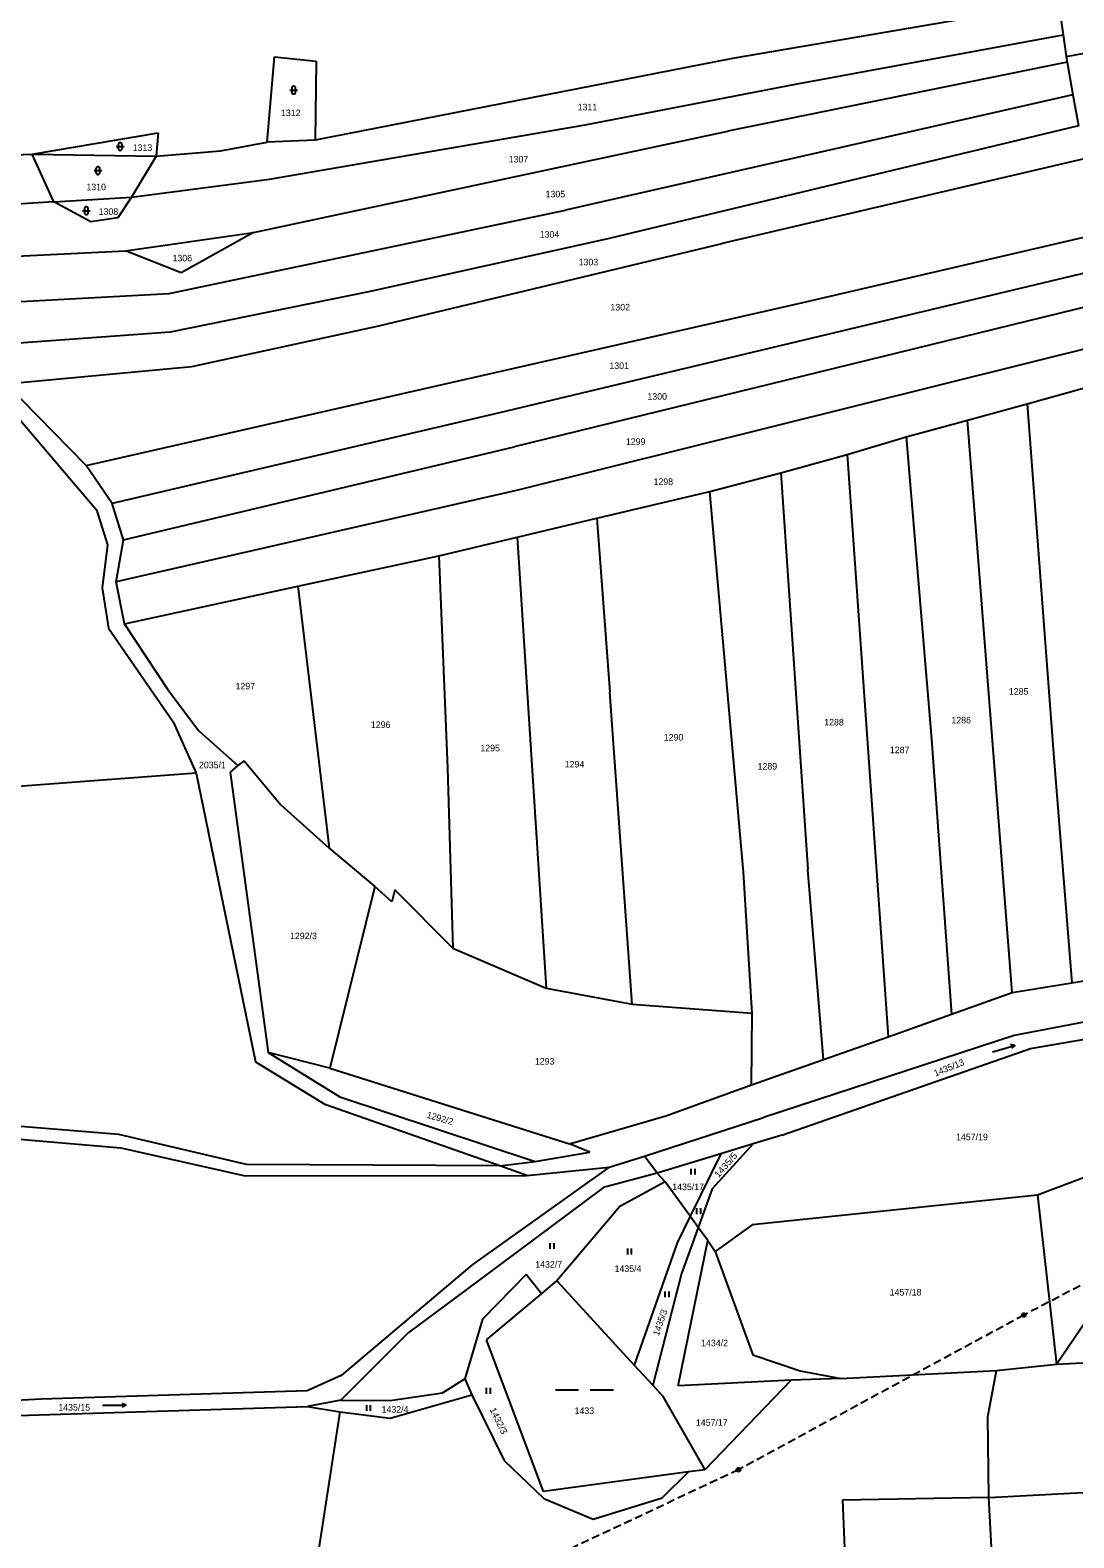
# Model space of a CAD drawing. Extents: x -820420 to -815896, y -1105820 to -1103643.
# Drawn here: x -818858.6 to -818588.7, y -1104616.1 to -1104226.1 of the extents above; entities that cross this region are included whole.
import ezdxf
from ezdxf.enums import TextEntityAlignment as Align

# ---------------------------------------------------------------- set-up
doc = ezdxf.new("R2010")
doc.units = 0
doc.header["$LTSCALE"] = 0.68
doc.linetypes.add('MEDIUM_DASHED', pattern=[4.5, 3, -1.5])
for name, color, linetype, lineweight in [('1', 7, 'Continuous', 25), ('3', 7, 'Continuous', 25), ('6', 7, 'Continuous', 25)]:
    doc.layers.add(name, color=color, linetype=linetype, lineweight=lineweight)
doc.layers.add('2', color=7, linetype='Continuous')

msp = doc.modelspace()

# ---------------------------------------------------------------- linework, layer by layer
at = {"layer": '1'}
for p, q in [((-818590.61, -1104232.92), (-818440.54, -1104205.32)), ((-818592.67, -1104219.07), (-818676.98, -1104233.43)), ((-818592.67, -1104219.07), (-818591.41, -1104227.36)), ((-818660.67, -1104240.1), (-818591.41, -1104227.36)), ((-818591.41, -1104227.36), (-818590.61, -1104232.92)), ((-818797.34, -1104255.11), (-818795.44, -1104232.99)), ((-818795.44, -1104232.99), (-818784.61, -1104234.18)), ((-818676.98, -1104233.43), (-818784.93, -1104254.58)), ((-818590.61, -1104232.92), (-818590.4, -1104234.4)), ((-818784.61, -1104234.18), (-818784.93, -1104254.58)), ((-818590.4, -1104234.4), (-818678.14, -1104252.24)), ((-818590.4, -1104234.4), (-818588.88, -1104242.82)), ((-818715.07, -1104250.6), (-818660.67, -1104240.1)), ((-818588.88, -1104242.82), (-818720.14, -1104272.71)), ((-818588.88, -1104242.82), (-818587.46, -1104250.86)), ((-818858.09, -1104258.23), (-818825.53, -1104252.66)), ((-818800.83, -1104278.43), (-818678.14, -1104252.24)), ((-818796.7, -1104264.68), (-818715.07, -1104250.6)), ((-818587.46, -1104250.86), (-818709.19, -1104280.06)), ((-818809.34, -1104257.34), (-818797.34, -1104255.11)), ((-818784.93, -1104254.58), (-818797.34, -1104255.11)), ((-818889.1, -1104259.21), (-818858.09, -1104258.23)), ((-818858.09, -1104258.23), (-818826.05, -1104258.68)), ((-818852.48, -1104270.52), (-818858.09, -1104258.23)), ((-818585.97, -1104259.37), (-818679.59, -1104281.34)), ((-818852.48, -1104270.52), (-818889.99, -1104272.99)), ((-818852.48, -1104270.52), (-818832.43, -1104269.33)), ((-818842.87, -1104275.71), (-818852.48, -1104270.52)), ((-818832.43, -1104269.33), (-818835.96, -1104274.7)), ((-818822.61, -1104294.23), (-818720.14, -1104272.71)), ((-818835.96, -1104274.7), (-818842.87, -1104275.71)), ((-818833.94, -1104283.16), (-818800.83, -1104278.43)), ((-818800.83, -1104278.43), (-818819.55, -1104288.88)), ((-818709.19, -1104280.06), (-818770.64, -1104293.7)), ((-818659.13, -1104296.69), (-818582.74, -1104278.91)), ((-818891.05, -1104286.01), (-818833.94, -1104283.16)), ((-818819.55, -1104288.88), (-818833.94, -1104283.16)), ((-818768.39, -1104302.57), (-818679.59, -1104281.34)), ((-818581.27, -1104287.89), (-818737.19, -1104325.09)), ((-818884.4, -1104297.54), (-818822.61, -1104294.23)), ((-818770.64, -1104293.7), (-818822.42, -1104304.21)), ((-818579.9, -1104296.28), (-818733.44, -1104333.89)), ((-818844.13, -1104338.75), (-818659.13, -1104296.69)), ((-818822.42, -1104304.21), (-818877.57, -1104308.25)), ((-818816.77, -1104313.08), (-818768.39, -1104302.57)), ((-818578.16, -1104306.63), (-818732.45, -1104345.11)), ((-818864.84, -1104317.64), (-818816.77, -1104313.08)), ((-818869.38, -1104317.36), (-818841.41, -1104350.15)), ((-818844.13, -1104338.75), (-818864.84, -1104317.64)), ((-818600.75, -1104322.76), (-818582.79, -1104317.78)), ((-818737.19, -1104325.09), (-818837.38, -1104348.56)), ((-818604.62, -1104474.99), (-818616.14, -1104327.03)), ((-818647.33, -1104335.89), (-818632.07, -1104331.32)), ((-818632.07, -1104331.32), (-818625.49, -1104409.48)), ((-818834.45, -1104357.91), (-818733.44, -1104333.89)), ((-818837.38, -1104348.56), (-818844.13, -1104338.75)), ((-818664.42, -1104340.64), (-818647.33, -1104335.89)), ((-818647.33, -1104335.89), (-818636.66, -1104486.48)), ((-818682.83, -1104345.45), (-818664.42, -1104340.64)), ((-818664.42, -1104340.64), (-818657.48, -1104443.19)), ((-818732.45, -1104345.11), (-818836.38, -1104368.82)), ((-818712.02, -1104352.35), (-818682.83, -1104345.45)), ((-818674.06, -1104443.87), (-818682.83, -1104345.45)), ((-818841.41, -1104350.15), (-818838.63, -1104359.23)), ((-818834.45, -1104357.91), (-818837.38, -1104348.56)), ((-818732.65, -1104357.25), (-818712.02, -1104352.35)), ((-818712.02, -1104352.35), (-818708.69, -1104397.38)), ((-818836.38, -1104368.82), (-818834.45, -1104357.91)), ((-818752.93, -1104362.11), (-818732.65, -1104357.25)), ((-818732.65, -1104357.25), (-818725.13, -1104473.94)), ((-818838.63, -1104359.23), (-818839.96, -1104370.38)), ((-818789.36, -1104369.97), (-818752.93, -1104362.11)), ((-818752.93, -1104362.11), (-818750.62, -1104417.01)), ((-818839.96, -1104370.38), (-818838.36, -1104380.79)), ((-818834.17, -1104379.69), (-818836.38, -1104368.82)), ((-818834.17, -1104379.69), (-818789.36, -1104369.97)), ((-818789.36, -1104369.97), (-818781.29, -1104437.7)), ((-818838.36, -1104380.79), (-818821.64, -1104405.02)), ((-818822.8, -1104396.94), (-818834.17, -1104379.69)), ((-818822.8, -1104396.94), (-818814.96, -1104407.36)), ((-818702.87, -1104478.09), (-818708.69, -1104397.38)), ((-818821.64, -1104405.02), (-818815.66, -1104418.3)), ((-818814.96, -1104407.36), (-818804.85, -1104416.29)), ((-818625.49, -1104409.48), (-818620.28, -1104480.6)), ((-818593.92, -1104413.24), (-818589.15, -1104472.5)), ((-818804.85, -1104416.29), (-818806.87, -1104418)), ((-818803.26, -1104415.12), (-818804.85, -1104416.29)), ((-818803.26, -1104415.12), (-818793.74, -1104426.52)), ((-818750.62, -1104417.01), (-818749.27, -1104463.56)), ((-818815.66, -1104418.3), (-818877.13, -1104422.9)), ((-818815.66, -1104418.3), (-818800.3, -1104492.96)), ((-818806.87, -1104418), (-818797.05, -1104490.56)), ((-818793.74, -1104426.52), (-818781.29, -1104437.7)), ((-818781.29, -1104437.7), (-818769.47, -1104447.6)), ((-818671.85, -1104480.39), (-818674.06, -1104443.87)), ((-818653.4, -1104492.33), (-818657.48, -1104443.19)), ((-818769.47, -1104447.6), (-818781.06, -1104494.6)), ((-818765.06, -1104451.59), (-818769.47, -1104447.6)), ((-818764.26, -1104448.49), (-818765.06, -1104451.59)), ((-818749.27, -1104463.56), (-818764.26, -1104448.49)), ((-818749.27, -1104463.56), (-818725.13, -1104473.94)), ((-818589.15, -1104472.5), (-818572.83, -1104469.88)), ((-818725.13, -1104473.94), (-818702.87, -1104478.09)), ((-818620.28, -1104480.6), (-818604.62, -1104474.99)), ((-818604.62, -1104474.99), (-818589.15, -1104472.5)), ((-818702.87, -1104478.09), (-818671.85, -1104480.39)), ((-818672.06, -1104498.89), (-818671.85, -1104480.39)), ((-818636.66, -1104486.48), (-818620.28, -1104480.6)), ((-818578.68, -1104481.28), (-818604.12, -1104486.18)), ((-818604.12, -1104486.18), (-818668.94, -1104507.4)), ((-818653.4, -1104492.33), (-818636.66, -1104486.48)), ((-818599.86, -1104489.52), (-818571.12, -1104484.6)), ((-818797.05, -1104490.56), (-818778.48, -1104502.05)), ((-818781.06, -1104494.6), (-818797.05, -1104490.56)), ((-818664.16, -1104511.93), (-818599.86, -1104489.52)), ((-818800.3, -1104492.96), (-818782.11, -1104504.05)), ((-818781.06, -1104494.6), (-818719.14, -1104514.18)), ((-818672.06, -1104498.89), (-818653.4, -1104492.33)), ((-818694.15, -1104506.94), (-818672.06, -1104498.89)), ((-818778.48, -1104502.05), (-818727.99, -1104518.73)), ((-818737.13, -1104519.87), (-818782.11, -1104504.05)), ((-818719.14, -1104514.18), (-818694.15, -1104506.94)), ((-818835.71, -1104511.8), (-818890.9, -1104507.29)), ((-818890.06, -1104510.47), (-818835.18, -1104515.19)), ((-818699.75, -1104517.32), (-818668.94, -1104507.4)), ((-818802.69, -1104519.48), (-818835.71, -1104511.8)), ((-818713.88, -1104516.35), (-818719.14, -1104514.18)), ((-818671.63, -1104514.21), (-818682.22, -1104525.79)), ((-818671.63, -1104514.21), (-818679.93, -1104516.74)), ((-818664.16, -1104511.93), (-818671.63, -1104514.21)), ((-818835.18, -1104515.19), (-818802.98, -1104522.49)), ((-818737.13, -1104519.87), (-818727.99, -1104518.73)), ((-818727.99, -1104518.73), (-818713.88, -1104516.35)), ((-818708.81, -1104520.24), (-818699.75, -1104517.32)), ((-818696.4, -1104521.75), (-818699.75, -1104517.32)), ((-818679.93, -1104516.74), (-818696.4, -1104521.75)), ((-818679.93, -1104516.74), (-818687.91, -1104532.9)), ((-818802.98, -1104522.49), (-818730.1, -1104522.35)), ((-818737.13, -1104519.87), (-818802.69, -1104519.48)), ((-818708.81, -1104520.24), (-818744.3, -1104545.45)), ((-818730.1, -1104522.35), (-818737.13, -1104519.87)), ((-818730.1, -1104522.35), (-818708.81, -1104520.24)), ((-818696.4, -1104521.75), (-818710.31, -1104525.44)), ((-818694.4, -1104523.99), (-818696.4, -1104521.75)), ((-818577.49, -1104519.71), (-818598.07, -1104527.44)), ((-818710.31, -1104525.44), (-818746.21, -1104552.17)), ((-818694.4, -1104523.99), (-818706.12, -1104530.37)), ((-818687.91, -1104532.9), (-818694.4, -1104523.99)), ((-818682.22, -1104525.79), (-818685.81, -1104535.79)), ((-818706.12, -1104530.37), (-818722.39, -1104549.6)), ((-818598.07, -1104527.44), (-818671.82, -1104535.16)), ((-818598.07, -1104527.44), (-818593.15, -1104571.18)), ((-818687.91, -1104532.9), (-818691.29, -1104539.75)), ((-818685.81, -1104535.79), (-818687.91, -1104532.9)), ((-818685.81, -1104535.79), (-818690.1, -1104547.73)), ((-818683.35, -1104539.18), (-818685.81, -1104535.79)), ((-818671.82, -1104535.16), (-818681.41, -1104542)), ((-818691.29, -1104539.75), (-818702.36, -1104571.4)), ((-818691.04, -1104576.77), (-818683.35, -1104539.18)), ((-818683.35, -1104539.18), (-818681.41, -1104542)), ((-818681.41, -1104542), (-818671.71, -1104568.73)), ((-818744.3, -1104545.45), (-818778.2, -1104574.11)), ((-818730.34, -1104548.01), (-818741.58, -1104559.55)), ((-818726.37, -1104552.94), (-818730.34, -1104548.01)), ((-818726.37, -1104552.94), (-818722.39, -1104549.6)), ((-818722.39, -1104549.6), (-818702.36, -1104571.4)), ((-818690.1, -1104547.73), (-818697.58, -1104576.6)), ((-818593.15, -1104571.18), (-818576.5, -1104546.56)), ((-818746.21, -1104552.17), (-818760.85, -1104563.05)), ((-818740.61, -1104564.9), (-818726.37, -1104552.94)), ((-818741.58, -1104559.55), (-818746.21, -1104574.97)), ((-818760.85, -1104563.05), (-818778.21, -1104580.46)), ((-818725.81, -1104604.07), (-818740.61, -1104564.9)), ((-818593.15, -1104571.18), (-818489.62, -1104565.43)), ((-818671.71, -1104568.73), (-818659.44, -1104572.89)), ((-818702.36, -1104571.4), (-818697.58, -1104576.6)), ((-818659.44, -1104572.89), (-818648.94, -1104574.84)), ((-818648.94, -1104574.84), (-818608.63, -1104572.82)), ((-818610.92, -1104584.79), (-818608.63, -1104572.82)), ((-818608.63, -1104572.82), (-818593.15, -1104571.18)), ((-818778.2, -1104574.11), (-818786.94, -1104578.03)), ((-818751.97, -1104578.54), (-818746.21, -1104574.97)), ((-818746.21, -1104574.97), (-818744.35, -1104579.1)), ((-818697.58, -1104576.6), (-818695.08, -1104579.32)), ((-818661.75, -1104575.29), (-818691.04, -1104576.77)), ((-818661.75, -1104575.29), (-818684.09, -1104598.53)), ((-818648.94, -1104574.84), (-818661.75, -1104575.29)), ((-818855.77, -1104580.22), (-818956.18, -1104585.15)), ((-818786.94, -1104578.03), (-818855.77, -1104580.22)), ((-818778.21, -1104580.46), (-818786.91, -1104582.1)), ((-818778.21, -1104580.46), (-818765.53, -1104580.6)), ((-818765.53, -1104580.6), (-818751.97, -1104578.54)), ((-818765.46, -1104585.09), (-818744.35, -1104579.1)), ((-818744.35, -1104579.1), (-818736.01, -1104596.07)), ((-818695.08, -1104579.32), (-818684.09, -1104598.53)), ((-818879.17, -1104585.01), (-818786.91, -1104582.1)), ((-818786.91, -1104582.1), (-818778.53, -1104583.48)), ((-818778.53, -1104583.48), (-818785.95, -1104631.72)), ((-818778.53, -1104583.48), (-818765.46, -1104585.09)), ((-818610.62, -1104605.66), (-818610.92, -1104584.79)), ((-818736.01, -1104596.07), (-818725.78, -1104605.9)), ((-818688.32, -1104599.03), (-818725.81, -1104604.07)), ((-818695.15, -1104605.7), (-818688.32, -1104599.03)), ((-818684.09, -1104598.53), (-818688.32, -1104599.03)), ((-818610.62, -1104605.66), (-818502.12, -1104599.98)), ((-818725.78, -1104605.9), (-818712.95, -1104611.27)), ((-818712.95, -1104611.27), (-818695.15, -1104605.7)), ((-818610.62, -1104605.66), (-818648.5, -1104606.37)), ((-818648.5, -1104606.37), (-818647.18, -1104637.96)), ((-818609.02, -1104637.21), (-818610.62, -1104605.66))]:
    msp.add_line(p, q, dxfattribs=at)
for points in [[(-818825.53, -1104252.66), (-818826.05, -1104258.68), (-818809.34, -1104257.34)], [(-818826.05, -1104258.68), (-818832.43, -1104269.33), (-818796.7, -1104264.68)], [(-818632.07, -1104331.32), (-818616.14, -1104327.03), (-818600.75, -1104322.76), (-818593.92, -1104413.24)]]:
    msp.add_lwpolyline(points, dxfattribs=at)
at = {"layer": '3'}
for p, q in [((-818791.441, -1104241.631), (-818789.439, -1104241.631)), ((-818790.941, -1104241.131), (-818790.941, -1104242.132)), ((-818789.939, -1104242.132), (-818789.939, -1104241.131)), ((-818836.321, -1104256.241), (-818834.319, -1104256.241)), ((-818835.821, -1104255.741), (-818835.821, -1104256.742)), ((-818834.819, -1104256.742), (-818834.819, -1104255.741)), ((-818842.081, -1104262.461), (-818840.079, -1104262.461)), ((-818841.581, -1104261.961), (-818841.581, -1104262.962)), ((-818840.579, -1104262.962), (-818840.579, -1104261.961)), ((-818845.071, -1104272.821), (-818843.069, -1104272.821)), ((-818844.571, -1104272.321), (-818844.571, -1104273.322)), ((-818843.569, -1104273.322), (-818843.569, -1104272.321)), ((-818603.947, -1104488.717), (-818604.748, -1104489.468)), ((-818687.621, -1104522.12), (-818687.621, -1104520.62)), ((-818686.62, -1104522.12), (-818686.62, -1104520.62)), ((-818686.141, -1104532.33), (-818686.141, -1104530.83)), ((-818685.14, -1104532.33), (-818685.14, -1104530.83)), ((-818724.091, -1104541.37), (-818724.091, -1104539.87)), ((-818723.09, -1104541.37), (-818723.09, -1104539.87)), ((-818704.041, -1104542.78), (-818704.041, -1104541.28)), ((-818703.04, -1104542.78), (-818703.04, -1104541.28)), ((-818694.351, -1104553.85), (-818694.351, -1104552.35)), ((-818693.35, -1104553.85), (-818693.35, -1104552.35)), ((-818740.571, -1104578.81), (-818740.571, -1104577.31)), ((-818739.57, -1104578.81), (-818739.57, -1104577.31)), ((-818722.759, -1104577.79), (-818716.759, -1104577.79)), ((-818713.759, -1104577.79), (-818707.759, -1104577.79)), ((-818833.853, -1104581.799), (-818834.83, -1104582.3)), ((-818771.561, -1104583.26), (-818771.561, -1104581.76)), ((-818770.56, -1104583.26), (-818770.56, -1104581.76))]:
    msp.add_line(p, q, dxfattribs=at)
for points in [[(-818609.715, -1104490.37), (-818603.947, -1104488.717), (-818605.025, -1104488.504)], [(-818839.853, -1104581.799), (-818833.853, -1104581.799), (-818834.83, -1104581.297)]]:
    msp.add_lwpolyline(points, dxfattribs=at)
for centre, start, end in [((-818790.44, -1104241.1309), 0, 180), ((-818790.44, -1104242.1309), 180, 359.98789), ((-818835.32, -1104255.7409), 0, 180), ((-818835.32, -1104256.7409), 180, 359.98789), ((-818841.08, -1104261.9609), 0, 180), ((-818841.08, -1104262.9609), 180, 359.98789), ((-818844.07, -1104272.3209), 0, 180), ((-818844.07, -1104273.3209), 180, 359.98789)]:
    msp.add_arc(centre, 0.5, start, end, dxfattribs=at)
at = {"layer": '6', "linetype": 'MEDIUM_DASHED'}
for p, q in [((-818524.6, -1104518.47), (-818601.59, -1104558.46)), ((-818601.59, -1104558.46), (-818675.4, -1104598.47)), ((-818675.4, -1104598.47), (-818754.28, -1104635.6))]:
    msp.add_line(p, q, dxfattribs=at)
at = {"layer": '6'}
for centre, radius in [((-818601.5934, -1104558.4599), 0.5), ((-818601.5934, -1104558.4599), 0.4), ((-818601.5934, -1104558.4599), 0.3), ((-818601.5934, -1104558.4599), 0.2), ((-818601.5934, -1104558.4599), 0.1), ((-818675.4034, -1104598.4699), 0.5), ((-818675.4034, -1104598.4699), 0.4), ((-818675.4034, -1104598.4699), 0.3), ((-818675.4034, -1104598.4699), 0.2), ((-818675.4034, -1104598.4699), 0.1)]:
    msp.add_circle(centre, radius, dxfattribs=at)

# ---------------------------------------------------------------- texts
at = {"layer": '2'}
for s, p in [('1311', (-818714.47, -1104246.875)), ('1312', (-818791.2, -1104248.365)), ('1313', (-818829.56, -1104257.365)), ('1307', (-818732.31, -1104260.345)), ('1310', (-818841.53, -1104267.525)), ('1305', (-818722.76, -1104269.375)), ('1308', (-818838.35, -1104273.895)), ('1304', (-818724.29, -1104279.785)), ('1306', (-818819.25, -1104285.945)), ('1303', (-818714.21, -1104286.955)), ('1302', (-818705.98, -1104298.625)), ('1301', (-818706.25, -1104313.755)), ('1300', (-818696.43, -1104321.715)), ('1299', (-818702, -1104333.395)), ('1298', (-818694.84, -1104343.745)), ('1297', (-818802.96, -1104396.645)), ('1285', (-818602.94, -1104398.005)), ('1296', (-818767.95, -1104406.615)), ('1288', (-818650.69, -1104405.965)), ('1286', (-818617.8, -1104405.435)), ('1290', (-818692.19, -1104409.865)), ('1295', (-818739.63, -1104412.655)), ('1287', (-818633.71, -1104413.135)), ('2035/1', (-818811.46, -1104417.035)), ('1294', (-818717.81, -1104416.835)), ('1289', (-818667.93, -1104417.375)), ('1292/3', (-818787.92, -1104461.235)), ('1293', (-818725.54, -1104493.675)), ('1457/19', (-818615.019, -1104513.255)), ('1435/17', (-818688.429, -1104526.145)), ('1432/7', (-818724.49, -1104546.195)), ('1435/4', (-818703.98, -1104547.295)), ('1457/18', (-818632.179, -1104553.405)), ('1434/2', (-818681.59, -1104566.545)), ('1435/15', (-818847.209, -1104583.185)), ('1432/4', (-818764.23, -1104583.715)), ('1433', (-818715.27, -1104584.055)), ('1457/17', (-818682.309, -1104587.105))]:
    msp.add_text(s, height=1.7, dxfattribs=at).set_placement(p, align=Align.CENTER)
for s, rotation, p in [('1435/13', 22, (-818620.6384, -1104495.2478)), ('1292/2', 344, (-818752.8378, -1104508.3726)), ('1435/3', 71, (-818694.869, -1104560.6467))]:
    msp.add_text(s, height=1.7, rotation=rotation, dxfattribs=at).set_placement(p, align=Align.CENTER)
for s, rotation, width, p in [('1435/5', 49, 1.1, (-818678.0522, -1104520.2041)), ('1432/3', 296, 1.05, (-818738.2189, -1104586.1654))]:
    msp.add_text(s, height=1.7, rotation=rotation, dxfattribs=dict(at, width=width)).set_placement(p, align=Align.CENTER)

doc.saveas('drawing.dxf')
